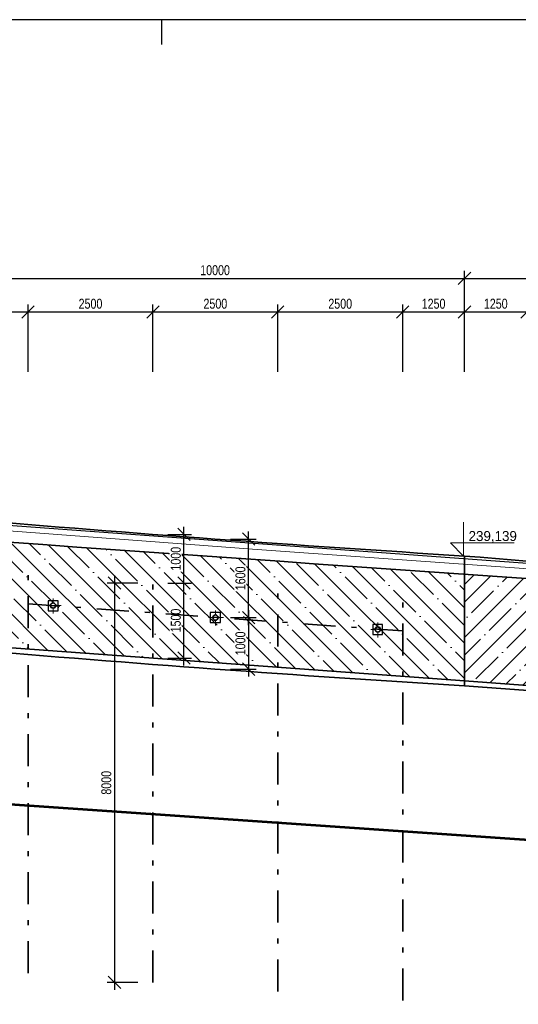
# Model space of a CAD drawing. Header units: metres. Extents: x -912764 to -454925, y -2226138 to -1112338.
# Tile 427 of 457: x -455096 to -455086, y -1112465 to -1112445. Entities that reach past the tile are written whole.
import ezdxf

# ---------------------------------------------------------------- set-up
doc = ezdxf.new("R2010")
doc.units = ezdxf.units.M
doc.linetypes.add('DGN Style 4', pattern=[1.282747, 0.641373, -0.320687, 0, -0.320687])
doc.layers.add('PDF4_OZ', color=140, linetype='Continuous', true_color=0x00bfff)
doc.layers.add('PDF4_Text', color=7, linetype='Continuous')
doc.styles.add('Style-cs_Standard', font='cs_Standard.shx', dxfattribs={"width": 0.8})
doc.styles.add('Style-cs_Working', font='cs_Working.shx')
doc.dimstyles.new('AR_KÓTY', dxfattribs={"dimtxt": 2, "dimasz": 2.5, "dimexe": 1.5, "dimexo": 3, "dimgap": 0.63, "dimtad": 1, "dimdec": 0, "dimlfac": 1000, "dimrnd": 10, "dimtxsty": 'Style-cs_Standard', "dimblk": 'OBLIQUE', "dimcen": 1, "dimdle": 1.5, "dimclrd": 256, "dimclre": 256, "dimclrt": 7, "dimaunit": 2, "dimadec": 0, "dimazin": 0, "dimtfac": 1, "dimtdec": 0, "dimtix": 1, "dimtmove": 1, "dimatfit": 3, "dimfxl": 6, "dimtfill": 1, "dimarcsym": 0})

# ---------------------------------------------------------------- blocks, each defined once
blk = doc.blocks.new('_Oblique')
at = {"color": 0, "linetype": 'ByBlock', "lineweight": -2}
blk.add_line((-0.5, -0.5), (0.5, 0.5), dxfattribs=at)
blk = doc.blocks.new('*D503')
at = {"layer": 'Defpoints', "color": 0, "linetype": 'Continuous', "transparency": 16777216}
for p in [(-455093.28, -1112456.308), (-455092.659, -1112456.308), (-455093.28, -1112457.811)]:
    blk.add_point(p, dxfattribs=at)
at = {"layer": 'PDF4_OZ', "linetype": 'Continuous', "transparency": 16777216}
for p, q in [((-455092.98, -1112456.308), (-455092.509, -1112456.308)), ((-455092.659, -1112457.961), (-455092.659, -1112456.158)), ((-455092.98, -1112457.811), (-455092.509, -1112457.811))]:
    blk.add_line(p, q, dxfattribs=at)
at = {"layer": 'PDF4_OZ', "linetype": 'Continuous', "transparency": 16777216, "xscale": 0.25, "yscale": 0.25, "zscale": 0.25}
for p, rotation in [((-455092.659, -1112456.308), 90), ((-455092.659, -1112457.811), 270)]:
    blk.add_blockref('_Oblique', p, dxfattribs=dict(at, rotation=rotation))
at = {"layer": 'PDF4_OZ', "color": 7, "linetype": 'Continuous', "lineweight": 20, "transparency": 16777216, "insert": (-455092.822, -1112457.059), "char_height": 0.2, "attachment_point": 5, "rotation": 90, "style": 'Style-cs_Standard', "bg_fill": 3, "box_fill_scale": 1.1, "bg_fill_color": 256, "bg_fill_true_color": 13158600, "bg_fill_transparency": 0}
blk.add_mtext('1500', dxfattribs=at)
blk = doc.blocks.new('*D504')
at = {"layer": 'Defpoints', "color": 0, "linetype": 'Continuous', "transparency": 16777216}
for p in [(-455093.28, -1112455.333), (-455092.659, -1112455.333), (-455093.28, -1112456.308)]:
    blk.add_point(p, dxfattribs=at)
at = {"layer": 'PDF4_OZ', "linetype": 'Continuous', "transparency": 16777216}
for p, q in [((-455092.98, -1112455.333), (-455092.509, -1112455.333)), ((-455092.659, -1112456.458), (-455092.659, -1112455.183)), ((-455092.98, -1112456.308), (-455092.509, -1112456.308))]:
    blk.add_line(p, q, dxfattribs=at)
at = {"layer": 'PDF4_OZ', "linetype": 'Continuous', "transparency": 16777216, "xscale": 0.25, "yscale": 0.25, "zscale": 0.25}
for p, rotation in [((-455092.659, -1112455.333), 90), ((-455092.659, -1112456.308), 270)]:
    blk.add_blockref('_Oblique', p, dxfattribs=dict(at, rotation=rotation))
at = {"layer": 'PDF4_OZ', "color": 7, "linetype": 'Continuous', "lineweight": 20, "transparency": 16777216, "insert": (-455092.822, -1112455.82), "char_height": 0.2, "attachment_point": 5, "rotation": 90, "style": 'Style-cs_Standard', "bg_fill": 3, "box_fill_scale": 1.1, "bg_fill_color": 256, "bg_fill_true_color": 13158600, "bg_fill_transparency": 0}
blk.add_mtext('1000', dxfattribs=at)
blk = doc.blocks.new('*D505')
at = {"layer": 'Defpoints', "color": 0, "linetype": 'Continuous', "transparency": 16777216}
for p in [(-455093.28, -1112456.308), (-455094.05, -1112464.309), (-455093.28, -1112464.309)]:
    blk.add_point(p, dxfattribs=at)
at = {"layer": 'PDF4_OZ', "linetype": 'Continuous', "transparency": 16777216}
for p, q in [((-455093.58, -1112456.308), (-455094.2, -1112456.308)), ((-455094.05, -1112456.158), (-455094.05, -1112464.459)), ((-455093.58, -1112464.309), (-455094.2, -1112464.309))]:
    blk.add_line(p, q, dxfattribs=at)
at = {"layer": 'PDF4_OZ', "linetype": 'Continuous', "transparency": 16777216, "xscale": 0.25, "yscale": 0.25, "zscale": 0.25}
for p, rotation in [((-455094.05, -1112456.308), 90), ((-455094.05, -1112464.309), 270)]:
    blk.add_blockref('_Oblique', p, dxfattribs=dict(at, rotation=rotation))
at = {"layer": 'PDF4_OZ', "color": 7, "linetype": 'Continuous', "lineweight": 20, "transparency": 16777216, "insert": (-455094.213, -1112460.309), "char_height": 0.2, "attachment_point": 5, "rotation": 90, "style": 'Style-cs_Standard', "bg_fill": 3, "box_fill_scale": 1.1, "bg_fill_color": 256, "bg_fill_true_color": 13158600, "bg_fill_transparency": 0}
blk.add_mtext('8000', dxfattribs=at)
blk = doc.blocks.new('*D506')
at = {"layer": 'Defpoints', "color": 0, "linetype": 'Continuous', "transparency": 16777216}
for p in [(-455092.029, -1112457), (-455092.029, -1112458.032), (-455091.365, -1112458.032)]:
    blk.add_point(p, dxfattribs=at)
at = {"layer": 'PDF4_OZ', "linetype": 'Continuous', "transparency": 16777216}
for p, q in [((-455091.365, -1112456.85), (-455091.365, -1112458.182)), ((-455091.729, -1112457), (-455091.215, -1112457)), ((-455091.729, -1112458.032), (-455091.215, -1112458.032))]:
    blk.add_line(p, q, dxfattribs=at)
at = {"layer": 'PDF4_OZ', "linetype": 'Continuous', "transparency": 16777216, "xscale": 0.25, "yscale": 0.25, "zscale": 0.25}
for p, rotation in [((-455091.365, -1112457), 90), ((-455091.365, -1112458.032), 270)]:
    blk.add_blockref('_Oblique', p, dxfattribs=dict(at, rotation=rotation))
at = {"layer": 'PDF4_OZ', "color": 7, "linetype": 'Continuous', "lineweight": 20, "transparency": 16777216, "insert": (-455091.528, -1112457.516), "char_height": 0.2, "attachment_point": 5, "rotation": 90, "style": 'Style-cs_Standard', "bg_fill": 3, "box_fill_scale": 1.1, "bg_fill_color": 256, "bg_fill_true_color": 13158600, "bg_fill_transparency": 0}
blk.add_mtext('1000', dxfattribs=at)
blk = doc.blocks.new('*D531')
at = {"layer": 'Defpoints', "color": 0, "linetype": 'Continuous', "transparency": 16777216}
for p in [(-455092.029, -1112455.426), (-455091.365, -1112455.426), (-455092.029, -1112457)]:
    blk.add_point(p, dxfattribs=at)
at = {"layer": 'PDF4_OZ', "linetype": 'Continuous', "transparency": 16777216}
for p, q in [((-455091.365, -1112457.15), (-455091.365, -1112455.276)), ((-455091.729, -1112455.426), (-455091.215, -1112455.426)), ((-455091.729, -1112457), (-455091.215, -1112457))]:
    blk.add_line(p, q, dxfattribs=at)
at = {"layer": 'PDF4_OZ', "linetype": 'Continuous', "transparency": 16777216, "xscale": 0.25, "yscale": 0.25, "zscale": 0.25}
for p, rotation in [((-455091.365, -1112455.426), 90), ((-455091.365, -1112457), 270)]:
    blk.add_blockref('_Oblique', p, dxfattribs=dict(at, rotation=rotation))
at = {"layer": 'PDF4_OZ', "color": 7, "linetype": 'Continuous', "lineweight": 20, "transparency": 16777216, "insert": (-455091.528, -1112456.213), "char_height": 0.2, "attachment_point": 5, "rotation": 90, "style": 'Style-cs_Standard', "bg_fill": 3, "box_fill_scale": 1.1, "bg_fill_color": 256, "bg_fill_true_color": 13158600, "bg_fill_transparency": 0}
blk.add_mtext('1600', dxfattribs=at)
blk = doc.blocks.new('*D518')
at = {"layer": 'Defpoints', "color": 0, "linetype": 'Continuous', "transparency": 16777216}
for p in [(-455095.782, -1112450.876), (-455097.031, -1112455.944), (-455095.782, -1112456.126)]:
    blk.add_point(p, dxfattribs=at)
at = {"layer": 'PDF4_OZ', "linetype": 'Continuous', "transparency": 16777216}
for p, q in [((-455097.031, -1112452.076), (-455097.031, -1112450.726)), ((-455095.782, -1112452.076), (-455095.782, -1112450.726)), ((-455097.181, -1112450.876), (-455095.632, -1112450.876))]:
    blk.add_line(p, q, dxfattribs=at)
at = {"layer": 'PDF4_OZ', "linetype": 'Continuous', "transparency": 16777216, "xscale": 0.25, "yscale": 0.25, "zscale": 0.25, "rotation": 180}
blk.add_blockref('_Oblique', (-455097.031, -1112450.876), dxfattribs=at)
at = {"layer": 'PDF4_OZ', "linetype": 'Continuous', "transparency": 16777216, "xscale": 0.25, "yscale": 0.25, "zscale": 0.25}
blk.add_blockref('_Oblique', (-455095.782, -1112450.876), dxfattribs=at)
at = {"layer": 'PDF4_OZ', "color": 7, "linetype": 'Continuous', "lineweight": 20, "transparency": 16777216, "insert": (-455096.406, -1112450.713), "char_height": 0.2, "attachment_point": 5, "style": 'Style-cs_Standard', "bg_fill": 3, "box_fill_scale": 1.1, "bg_fill_color": 256, "bg_fill_true_color": 13158600, "bg_fill_transparency": 0}
blk.add_mtext('1250', dxfattribs=at)
blk = doc.blocks.new('*D519')
at = {"layer": 'Defpoints', "color": 0, "linetype": 'Continuous', "transparency": 16777216}
for p in [(-455093.28, -1112450.876), (-455095.782, -1112456.126), (-455093.28, -1112456.308)]:
    blk.add_point(p, dxfattribs=at)
at = {"layer": 'PDF4_OZ', "linetype": 'Continuous', "transparency": 16777216}
for p, q in [((-455095.782, -1112452.076), (-455095.782, -1112450.726)), ((-455093.28, -1112452.076), (-455093.28, -1112450.726)), ((-455095.932, -1112450.876), (-455093.13, -1112450.876))]:
    blk.add_line(p, q, dxfattribs=at)
at = {"layer": 'PDF4_OZ', "linetype": 'Continuous', "transparency": 16777216, "xscale": 0.25, "yscale": 0.25, "zscale": 0.25, "rotation": 180}
blk.add_blockref('_Oblique', (-455095.782, -1112450.876), dxfattribs=at)
at = {"layer": 'PDF4_OZ', "linetype": 'Continuous', "transparency": 16777216, "xscale": 0.25, "yscale": 0.25, "zscale": 0.25}
blk.add_blockref('_Oblique', (-455093.28, -1112450.876), dxfattribs=at)
at = {"layer": 'PDF4_OZ', "color": 7, "linetype": 'Continuous', "lineweight": 20, "transparency": 16777216, "insert": (-455094.531, -1112450.713), "char_height": 0.2, "attachment_point": 5, "style": 'Style-cs_Standard', "bg_fill": 3, "box_fill_scale": 1.1, "bg_fill_color": 256, "bg_fill_true_color": 13158600, "bg_fill_transparency": 0}
blk.add_mtext('2500', dxfattribs=at)
blk = doc.blocks.new('*D520')
at = {"layer": 'Defpoints', "color": 0, "linetype": 'Continuous', "transparency": 16777216}
for p in [(-455090.782, -1112450.876), (-455093.28, -1112456.308), (-455090.782, -1112456.49)]:
    blk.add_point(p, dxfattribs=at)
at = {"layer": 'PDF4_OZ', "linetype": 'Continuous', "transparency": 16777216}
for p, q in [((-455093.28, -1112452.076), (-455093.28, -1112450.726)), ((-455090.782, -1112452.076), (-455090.782, -1112450.726)), ((-455093.43, -1112450.876), (-455090.632, -1112450.876))]:
    blk.add_line(p, q, dxfattribs=at)
at = {"layer": 'PDF4_OZ', "linetype": 'Continuous', "transparency": 16777216, "xscale": 0.25, "yscale": 0.25, "zscale": 0.25, "rotation": 180}
blk.add_blockref('_Oblique', (-455093.28, -1112450.876), dxfattribs=at)
at = {"layer": 'PDF4_OZ', "linetype": 'Continuous', "transparency": 16777216, "xscale": 0.25, "yscale": 0.25, "zscale": 0.25}
blk.add_blockref('_Oblique', (-455090.782, -1112450.876), dxfattribs=at)
at = {"layer": 'PDF4_OZ', "color": 7, "linetype": 'Continuous', "lineweight": 20, "transparency": 16777216, "insert": (-455092.031, -1112450.713), "char_height": 0.2, "attachment_point": 5, "style": 'Style-cs_Standard', "bg_fill": 3, "box_fill_scale": 1.1, "bg_fill_color": 256, "bg_fill_true_color": 13158600, "bg_fill_transparency": 0}
blk.add_mtext('2500', dxfattribs=at)
blk = doc.blocks.new('*D521')
at = {"layer": 'Defpoints', "color": 0, "linetype": 'Continuous', "transparency": 16777216}
for p in [(-455088.28, -1112450.876), (-455090.782, -1112456.49), (-455088.28, -1112456.676)]:
    blk.add_point(p, dxfattribs=at)
at = {"layer": 'PDF4_OZ', "linetype": 'Continuous', "transparency": 16777216}
for p, q in [((-455090.782, -1112452.076), (-455090.782, -1112450.726)), ((-455088.28, -1112452.076), (-455088.28, -1112450.726)), ((-455090.932, -1112450.876), (-455088.13, -1112450.876))]:
    blk.add_line(p, q, dxfattribs=at)
at = {"layer": 'PDF4_OZ', "linetype": 'Continuous', "transparency": 16777216, "xscale": 0.25, "yscale": 0.25, "zscale": 0.25, "rotation": 180}
blk.add_blockref('_Oblique', (-455090.782, -1112450.876), dxfattribs=at)
at = {"layer": 'PDF4_OZ', "linetype": 'Continuous', "transparency": 16777216, "xscale": 0.25, "yscale": 0.25, "zscale": 0.25}
blk.add_blockref('_Oblique', (-455088.28, -1112450.876), dxfattribs=at)
at = {"layer": 'PDF4_OZ', "color": 7, "linetype": 'Continuous', "lineweight": 20, "transparency": 16777216, "insert": (-455089.531, -1112450.713), "char_height": 0.2, "attachment_point": 5, "style": 'Style-cs_Standard', "bg_fill": 3, "box_fill_scale": 1.1, "bg_fill_color": 256, "bg_fill_true_color": 13158600, "bg_fill_transparency": 0}
blk.add_mtext('2500', dxfattribs=at)
blk = doc.blocks.new('*D522')
at = {"layer": 'Defpoints', "color": 0, "linetype": 'Continuous', "transparency": 16777216}
for p in [(-455087.044, -1112450.876), (-455088.28, -1112456.676), (-455087.044, -1112456.676)]:
    blk.add_point(p, dxfattribs=at)
at = {"layer": 'PDF4_OZ', "linetype": 'Continuous', "transparency": 16777216}
for p, q in [((-455088.28, -1112452.076), (-455088.28, -1112450.726)), ((-455087.044, -1112452.076), (-455087.044, -1112450.726)), ((-455088.43, -1112450.876), (-455086.894, -1112450.876))]:
    blk.add_line(p, q, dxfattribs=at)
at = {"layer": 'PDF4_OZ', "linetype": 'Continuous', "transparency": 16777216, "xscale": 0.25, "yscale": 0.25, "zscale": 0.25, "rotation": 180}
blk.add_blockref('_Oblique', (-455088.28, -1112450.876), dxfattribs=at)
at = {"layer": 'PDF4_OZ', "linetype": 'Continuous', "transparency": 16777216, "xscale": 0.25, "yscale": 0.25, "zscale": 0.25}
blk.add_blockref('_Oblique', (-455087.044, -1112450.876), dxfattribs=at)
at = {"layer": 'PDF4_OZ', "color": 7, "linetype": 'Continuous', "lineweight": 20, "transparency": 16777216, "insert": (-455087.662, -1112450.713), "char_height": 0.2, "attachment_point": 5, "style": 'Style-cs_Standard', "bg_fill": 3, "box_fill_scale": 1.1, "bg_fill_color": 256, "bg_fill_true_color": 13158600, "bg_fill_transparency": 0}
blk.add_mtext('1250', dxfattribs=at)
blk = doc.blocks.new('*D523')
at = {"layer": 'Defpoints', "color": 0, "linetype": 'Continuous', "transparency": 16777216}
for p in [(-455085.791, -1112450.876), (-455087.044, -1112456.676), (-455085.791, -1112456.841)]:
    blk.add_point(p, dxfattribs=at)
at = {"layer": 'PDF4_OZ', "linetype": 'Continuous', "transparency": 16777216}
for p, q in [((-455087.044, -1112452.076), (-455087.044, -1112450.726)), ((-455085.791, -1112452.076), (-455085.791, -1112450.726)), ((-455087.194, -1112450.876), (-455085.641, -1112450.876))]:
    blk.add_line(p, q, dxfattribs=at)
at = {"layer": 'PDF4_OZ', "linetype": 'Continuous', "transparency": 16777216, "xscale": 0.25, "yscale": 0.25, "zscale": 0.25, "rotation": 180}
blk.add_blockref('_Oblique', (-455087.044, -1112450.876), dxfattribs=at)
at = {"layer": 'PDF4_OZ', "linetype": 'Continuous', "transparency": 16777216, "xscale": 0.25, "yscale": 0.25, "zscale": 0.25}
blk.add_blockref('_Oblique', (-455085.791, -1112450.876), dxfattribs=at)
at = {"layer": 'PDF4_OZ', "color": 7, "linetype": 'Continuous', "lineweight": 20, "transparency": 16777216, "insert": (-455086.417, -1112450.713), "char_height": 0.2, "attachment_point": 5, "style": 'Style-cs_Standard', "bg_fill": 3, "box_fill_scale": 1.1, "bg_fill_color": 256, "bg_fill_true_color": 13158600, "bg_fill_transparency": 0}
blk.add_mtext('1250', dxfattribs=at)
blk = doc.blocks.new('*D591')
at = {"layer": 'Defpoints', "color": 0, "linetype": 'Continuous', "transparency": 16777216}
for p in [(-455087.044, -1112450.204), (-455097.031, -1112455.034), (-455087.044, -1112455.766)]:
    blk.add_point(p, dxfattribs=at)
at = {"layer": 'PDF4_OZ', "linetype": 'Continuous', "transparency": 16777216}
for p, q in [((-455097.181, -1112450.204), (-455086.894, -1112450.204)), ((-455097.031, -1112450.804), (-455097.031, -1112450.054)), ((-455087.044, -1112450.804), (-455087.044, -1112450.054))]:
    blk.add_line(p, q, dxfattribs=at)
at = {"layer": 'PDF4_OZ', "linetype": 'Continuous', "transparency": 16777216, "xscale": 0.25, "yscale": 0.25, "zscale": 0.25, "rotation": 180}
blk.add_blockref('_Oblique', (-455097.031, -1112450.204), dxfattribs=at)
at = {"layer": 'PDF4_OZ', "linetype": 'Continuous', "transparency": 16777216, "xscale": 0.25, "yscale": 0.25, "zscale": 0.25}
blk.add_blockref('_Oblique', (-455087.044, -1112450.204), dxfattribs=at)
at = {"layer": 'PDF4_OZ', "color": 7, "linetype": 'Continuous', "lineweight": 20, "transparency": 16777216, "insert": (-455092.037, -1112450.041), "char_height": 0.2, "attachment_point": 5, "style": 'Style-cs_Standard', "bg_fill": 3, "box_fill_scale": 1.1, "bg_fill_color": 256, "bg_fill_true_color": 13158600, "bg_fill_transparency": 0}
blk.add_mtext('10000', dxfattribs=at)
blk = doc.blocks.new('*D592')
at = {"layer": 'Defpoints', "color": 0, "linetype": 'Continuous', "transparency": 16777216}
for p in [(-455077.048, -1112450.204), (-455087.044, -1112455.766), (-455077.048, -1112456.503)]:
    blk.add_point(p, dxfattribs=at)
at = {"layer": 'PDF4_OZ', "linetype": 'Continuous', "transparency": 16777216}
for p, q in [((-455087.194, -1112450.204), (-455076.898, -1112450.204)), ((-455087.044, -1112450.804), (-455087.044, -1112450.054)), ((-455077.048, -1112450.804), (-455077.048, -1112450.054))]:
    blk.add_line(p, q, dxfattribs=at)
at = {"layer": 'PDF4_OZ', "linetype": 'Continuous', "transparency": 16777216, "xscale": 0.25, "yscale": 0.25, "zscale": 0.25, "rotation": 180}
blk.add_blockref('_Oblique', (-455087.044, -1112450.204), dxfattribs=at)
at = {"layer": 'PDF4_OZ', "linetype": 'Continuous', "transparency": 16777216, "xscale": 0.25, "yscale": 0.25, "zscale": 0.25}
blk.add_blockref('_Oblique', (-455077.048, -1112450.204), dxfattribs=at)
at = {"layer": 'PDF4_OZ', "color": 7, "linetype": 'Continuous', "lineweight": 20, "transparency": 16777216, "insert": (-455082.046, -1112450.041), "char_height": 0.2, "attachment_point": 5, "style": 'Style-cs_Standard', "bg_fill": 3, "box_fill_scale": 1.1, "bg_fill_color": 256, "bg_fill_true_color": 13158600, "bg_fill_transparency": 0}
blk.add_mtext('10000', dxfattribs=at)
blk = doc.blocks.new('*D663')
at = {"layer": 'Defpoints', "color": 0, "linetype": 'Continuous', "transparency": 16777216}
for p in [(-455095.28, -1112456.759), (-455092.029, -1112457), (-455092.029, -1112467.802)]:
    blk.add_point(p, dxfattribs=at)
at = {"layer": 'PDF4_OZ', "linetype": 'Continuous', "transparency": 16777216}
for p, q in [((-455095.28, -1112467.202), (-455095.28, -1112467.952)), ((-455092.029, -1112467.202), (-455092.029, -1112467.952)), ((-455095.43, -1112467.802), (-455091.879, -1112467.802))]:
    blk.add_line(p, q, dxfattribs=at)
at = {"layer": 'PDF4_OZ', "linetype": 'Continuous', "transparency": 16777216, "xscale": 0.25, "yscale": 0.25, "zscale": 0.25, "rotation": 180}
blk.add_blockref('_Oblique', (-455095.28, -1112467.802), dxfattribs=at)
at = {"layer": 'PDF4_OZ', "linetype": 'Continuous', "transparency": 16777216, "xscale": 0.25, "yscale": 0.25, "zscale": 0.25}
blk.add_blockref('_Oblique', (-455092.029, -1112467.802), dxfattribs=at)
at = {"layer": 'PDF4_OZ', "color": 7, "linetype": 'Continuous', "lineweight": 20, "transparency": 16777216, "insert": (-455093.655, -1112467.639), "char_height": 0.2, "attachment_point": 5, "style": 'Style-cs_Standard', "bg_fill": 3, "box_fill_scale": 1.1, "bg_fill_color": 256, "bg_fill_true_color": 13158600, "bg_fill_transparency": 0}
blk.add_mtext('3250', dxfattribs=at)
blk = doc.blocks.new('*D664')
at = {"layer": 'Defpoints', "color": 0, "linetype": 'Continuous', "transparency": 16777216}
for p in [(-455092.029, -1112457), (-455088.777, -1112457.237), (-455088.777, -1112467.802)]:
    blk.add_point(p, dxfattribs=at)
at = {"layer": 'PDF4_OZ', "linetype": 'Continuous', "transparency": 16777216}
for p, q in [((-455092.029, -1112467.202), (-455092.029, -1112467.952)), ((-455088.777, -1112467.202), (-455088.777, -1112467.952)), ((-455092.179, -1112467.802), (-455088.627, -1112467.802))]:
    blk.add_line(p, q, dxfattribs=at)
at = {"layer": 'PDF4_OZ', "linetype": 'Continuous', "transparency": 16777216, "xscale": 0.25, "yscale": 0.25, "zscale": 0.25, "rotation": 180}
blk.add_blockref('_Oblique', (-455092.029, -1112467.802), dxfattribs=at)
at = {"layer": 'PDF4_OZ', "linetype": 'Continuous', "transparency": 16777216, "xscale": 0.25, "yscale": 0.25, "zscale": 0.25}
blk.add_blockref('_Oblique', (-455088.777, -1112467.802), dxfattribs=at)
at = {"layer": 'PDF4_OZ', "color": 7, "linetype": 'Continuous', "lineweight": 20, "transparency": 16777216, "insert": (-455090.403, -1112467.639), "char_height": 0.2, "attachment_point": 5, "style": 'Style-cs_Standard', "bg_fill": 3, "box_fill_scale": 1.1, "bg_fill_color": 256, "bg_fill_true_color": 13158600, "bg_fill_transparency": 0}
blk.add_mtext('3250', dxfattribs=at)
blk = doc.blocks.new('*D665')
at = {"layer": 'Defpoints', "color": 0, "linetype": 'Continuous', "transparency": 16777216}
for p in [(-455088.777, -1112457.237), (-455087.044, -1112458.365), (-455087.044, -1112467.802)]:
    blk.add_point(p, dxfattribs=at)
at = {"layer": 'PDF4_OZ', "linetype": 'Continuous', "transparency": 16777216}
for p, q in [((-455088.777, -1112467.202), (-455088.777, -1112467.952)), ((-455087.044, -1112467.202), (-455087.044, -1112467.952)), ((-455088.927, -1112467.802), (-455086.894, -1112467.802))]:
    blk.add_line(p, q, dxfattribs=at)
at = {"layer": 'PDF4_OZ', "linetype": 'Continuous', "transparency": 16777216, "xscale": 0.25, "yscale": 0.25, "zscale": 0.25, "rotation": 180}
blk.add_blockref('_Oblique', (-455088.777, -1112467.802), dxfattribs=at)
at = {"layer": 'PDF4_OZ', "linetype": 'Continuous', "transparency": 16777216, "xscale": 0.25, "yscale": 0.25, "zscale": 0.25}
blk.add_blockref('_Oblique', (-455087.044, -1112467.802), dxfattribs=at)
at = {"layer": 'PDF4_OZ', "color": 7, "linetype": 'Continuous', "lineweight": 20, "transparency": 16777216, "insert": (-455087.911, -1112467.639), "char_height": 0.2, "attachment_point": 5, "style": 'Style-cs_Standard', "bg_fill": 3, "box_fill_scale": 1.1, "bg_fill_color": 256, "bg_fill_true_color": 13158600, "bg_fill_transparency": 0}
blk.add_mtext('1750', dxfattribs=at)
blk = doc.blocks.new('*D693')
at = {"layer": 'Defpoints', "color": 0, "linetype": 'Continuous', "transparency": 16777216}
for p in [(-455085.28, -1112457.491), (-455087.044, -1112458.365), (-455085.28, -1112467.802)]:
    blk.add_point(p, dxfattribs=at)
at = {"layer": 'PDF4_OZ', "linetype": 'Continuous', "transparency": 16777216}
for p, q in [((-455087.044, -1112467.202), (-455087.044, -1112467.952)), ((-455085.28, -1112467.202), (-455085.28, -1112467.952)), ((-455087.194, -1112467.802), (-455085.13, -1112467.802))]:
    blk.add_line(p, q, dxfattribs=at)
at = {"layer": 'PDF4_OZ', "linetype": 'Continuous', "transparency": 16777216, "xscale": 0.25, "yscale": 0.25, "zscale": 0.25, "rotation": 180}
blk.add_blockref('_Oblique', (-455087.044, -1112467.802), dxfattribs=at)
at = {"layer": 'PDF4_OZ', "linetype": 'Continuous', "transparency": 16777216, "xscale": 0.25, "yscale": 0.25, "zscale": 0.25}
blk.add_blockref('_Oblique', (-455085.28, -1112467.802), dxfattribs=at)
at = {"layer": 'PDF4_OZ', "color": 7, "linetype": 'Continuous', "lineweight": 20, "transparency": 16777216, "insert": (-455086.162, -1112467.639), "char_height": 0.2, "attachment_point": 5, "style": 'Style-cs_Standard', "bg_fill": 3, "box_fill_scale": 1.1, "bg_fill_color": 256, "bg_fill_true_color": 13158600, "bg_fill_transparency": 0}
blk.add_mtext('1750', dxfattribs=at)
blk = doc.blocks.new('*D694')
at = {"layer": 'Defpoints', "color": 0, "linetype": 'Continuous', "transparency": 16777216}
for p in [(-455095.28, -1112456.759), (-455097.031, -1112457.633), (-455095.28, -1112467.802)]:
    blk.add_point(p, dxfattribs=at)
at = {"layer": 'PDF4_OZ', "linetype": 'Continuous', "transparency": 16777216}
for p, q in [((-455097.031, -1112467.202), (-455097.031, -1112467.952)), ((-455095.28, -1112467.202), (-455095.28, -1112467.952)), ((-455097.181, -1112467.802), (-455095.13, -1112467.802))]:
    blk.add_line(p, q, dxfattribs=at)
at = {"layer": 'PDF4_OZ', "linetype": 'Continuous', "transparency": 16777216, "xscale": 0.25, "yscale": 0.25, "zscale": 0.25, "rotation": 180}
blk.add_blockref('_Oblique', (-455097.031, -1112467.802), dxfattribs=at)
at = {"layer": 'PDF4_OZ', "linetype": 'Continuous', "transparency": 16777216, "xscale": 0.25, "yscale": 0.25, "zscale": 0.25}
blk.add_blockref('_Oblique', (-455095.28, -1112467.802), dxfattribs=at)
at = {"layer": 'PDF4_OZ', "color": 7, "linetype": 'Continuous', "lineweight": 20, "transparency": 16777216, "insert": (-455096.156, -1112467.639), "char_height": 0.2, "attachment_point": 5, "style": 'Style-cs_Standard', "bg_fill": 3, "box_fill_scale": 1.1, "bg_fill_color": 256, "bg_fill_true_color": 13158600, "bg_fill_transparency": 0}
blk.add_mtext('1750', dxfattribs=at)
blk = doc.blocks.new('*D696')
at = {"layer": 'Defpoints', "color": 0, "linetype": 'Continuous', "transparency": 16777216}
for p in [(-455126.92, -1112455.69), (-454954.549, -1112465.893), (-454954.549, -1112468.543)]:
    blk.add_point(p, dxfattribs=at)
at = {"layer": 'PDF4_OZ', "linetype": 'Continuous', "transparency": 16777216}
for p, q in [((-455126.92, -1112463.543), (-455126.92, -1112468.693)), ((-454954.549, -1112466.193), (-454954.549, -1112468.693)), ((-455127.07, -1112468.543), (-454954.399, -1112468.543))]:
    blk.add_line(p, q, dxfattribs=at)
at = {"layer": 'PDF4_OZ', "linetype": 'Continuous', "transparency": 16777216, "xscale": 0.25, "yscale": 0.25, "zscale": 0.25, "rotation": 180}
blk.add_blockref('_Oblique', (-455126.92, -1112468.543), dxfattribs=at)
at = {"layer": 'PDF4_OZ', "linetype": 'Continuous', "transparency": 16777216, "xscale": 0.25, "yscale": 0.25, "zscale": 0.25}
blk.add_blockref('_Oblique', (-454954.549, -1112468.543), dxfattribs=at)
at = {"layer": 'PDF4_OZ', "color": 7, "linetype": 'Continuous', "lineweight": 20, "transparency": 16777216, "insert": (-455040.735, -1112468.38), "char_height": 0.2, "attachment_point": 5, "style": 'Style-cs_Standard', "bg_fill": 3, "box_fill_scale": 1.1, "bg_fill_color": 256, "bg_fill_true_color": 13158600, "bg_fill_transparency": 0}
blk.add_mtext('172500', dxfattribs=at)
blk = doc.blocks.new('*U493')
blk.add_line((420, 297), (420, 292))
blk.add_lwpolyline([(0, 0), (2100, 0), (2100, 297), (0, 297)], close=True)

msp = doc.modelspace()

# ---------------------------------------------------------------- hatches: boundary and pattern name
at = {"layer": 'PDF4_OZ', "linetype": 'Continuous', "lineweight": 18}
h = msp.add_hatch(dxfattribs=at)
h.set_pattern_fill('ANSI35', color=256, scale=2, angle=90)
h.set_pattern_definition([(135, (10386.4972, -10604.83087), (-0.3535533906, -0.3535533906), []), (135, (10386.4972, -10604.4773), (-0.3535533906, -0.3535533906), [0.625, -0.125, 0, -0.125])])
h.paths.add_polyline_path([(-455097.0308, -1112455.4263), (-455087.0438, -1112456.1293), (-455087.0438, -1112458.2681), (-455097.0308, -1112457.5357)])
h = msp.add_hatch(dxfattribs=at)
h.set_pattern_fill('ANSI35', color=256, scale=2)
h.set_pattern_definition([(45, (10389.7359, -10605.02223), (-0.3535533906, 0.3535533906), []), (45, (10390.08944, -10605.02223), (-0.3535533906, 0.3535533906), [0.625, -0.125, 0, -0.125])])
h.paths.add_polyline_path([(-455087.0438, -1112456.1293), (-455077.0483, -1112456.8033), (-455077.0483, -1112459.0048), (-455087.0438, -1112458.2681)])

# ---------------------------------------------------------------- linework, layer by layer
at = {"layer": 'PDF4_OZ', "color": 6, "linetype": 'Continuous', "lineweight": 0}
msp.add_lwpolyline([(-455131.2426, -1112452.9169), (-455122.3393, -1112453.4969), (-455113.6435, -1112454.0345), (-455104.6894, -1112454.623), (-455091.2859, -1112455.6264), (-455077.2345, -1112456.634), (-455064.5845, -1112457.4468), (-455045.546, -1112458.4967), (-455030.9994, -1112459.3646), (-455013.6924, -1112460.495), (-455002.8544, -1112461.0962), (-454982.9057, -1112462.1038), (-454962.0679, -1112463.1156), (-454950.9208, -1112463.594)], dxfattribs=at)
at = {"layer": 'PDF4_OZ', "color": 7, "linetype": 'Continuous', "lineweight": 25}
msp.add_lwpolyline([(-455131.1494, -1112452.883), (-455122.7881, -1112453.3868), (-455114.0753, -1112453.8948), (-455104.8334, -1112454.5129), (-455091.8066, -1112455.4655), (-455077.0229, -1112456.5535), (-455045.8551, -1112458.3443), (-455030.7073, -1112459.2546), (-455014.1539, -1112460.296), (-455003.1719, -1112460.9861), (-454982.7999, -1112461.9852), (-454961.9324, -1112463.0563), (-454950.4509, -1112463.5051)], dxfattribs=at)
at = {"layer": 'PDF4_OZ', "color": 1, "linetype": 'Continuous', "lineweight": 35}
for points in [[(-455017.0454, -1112460.0632, -0.0050891), (-455027.0452, -1112459.4366, -0.0048032), (-455037.0492, -1112458.8256, -0.0048028), (-455047.049, -1112458.2258, -0.0050891), (-455057.0487, -1112457.65, -0.0050891), (-455067.0485, -1112457.0785, -0.0050891), (-455077.0483, -1112456.5027, -0.0050891), (-455087.0438, -1112455.7661, -0.0050891), (-455097.0308, -1112455.0337, -0.0050891), (-455107.0137, -1112454.3182, -0.0050891), (-455113.762, -1112453.8821), (-455113.762, -1112456.4815), (-455107.0137, -1112456.9176), (-455097.0333, -1112457.6331, 0.0063258), (-455087.0438, -1112458.3655), (-455077.0483, -1112459.1021), (-455067.0485, -1112459.6779), (-455057.0487, -1112460.2537), (-455047.049, -1112460.8252), (-455037.0492, -1112461.425), (-455027.0452, -1112462.036)], [(-455113.762, -1112454.1827, 0.006368), (-455027.0452, -1112459.733), (-455017.0454, -1112460.3638), (-455007.0457, -1112460.9903), (-454997.0459, -1112461.5365), (-454987.0462, -1112462.0276), (-454977.0464, -1112462.5314), (-454967.0763, -1112463.0394), (-454954.549, -1112463.594)], [(-455113.762, -1112456.3842), (-455107.0137, -1112456.8202), (-455097.0308, -1112457.5357), (-455087.0438, -1112458.2681), (-455077.0483, -1112459.0048), (-455067.0485, -1112459.5805, -0.0008397), (-455047.049, -1112460.7278, -0.0008397), (-455037.0492, -1112461.3277, -0.0008397), (-455027.0452, -1112461.9344), (-455017.0454, -1112462.561), (-455007.0457, -1112463.1918), (-454997.0459, -1112463.7337), (-454987.0462, -1112464.2248), (-454977.0464, -1112464.7286), (-454967.0763, -1112465.2409), (-454954.549, -1112465.7955)]]:
    msp.add_lwpolyline(points, format="xyb", dxfattribs=at)
at = {"layer": 'PDF4_OZ', "linetype": 'Continuous', "lineweight": 18}
msp.add_lwpolyline([(-455086.0489, -1112455.4994), (-455087.3232, -1112455.4994), (-455087.0607, -1112455.7661), (-455087.0607, -1112455.0887)], dxfattribs=at)
at = {"layer": 'PDF4_OZ', "color": 1, "linetype": 'Continuous', "lineweight": 35}
msp.add_lwpolyline([(-455087.0438, -1112458.3655), (-455087.0438, -1112455.7661)], dxfattribs=at)
at = {"layer": 'PDF4_OZ', "color": 1, "linetype": 'DGN Style 4', "lineweight": 35}
for points in [[(-455095.7819, -1112464.1232), (-455095.7819, -1112456.1259)], [(-455093.2799, -1112464.3095), (-455093.2799, -1112456.308)], [(-455090.7821, -1112464.4915), (-455090.7821, -1112456.49)], [(-455088.28, -1112464.6736), (-455088.28, -1112456.6763)]]:
    msp.add_lwpolyline(points, dxfattribs=at)
at = {"layer": 'PDF4_OZ', "color": 5, "linetype": 'Continuous', "lineweight": 25}
for points in [[(-455095.3797, -1112456.6636), (-455095.3797, -1112456.8626), (-455095.1808, -1112456.8626), (-455095.1808, -1112456.6636)], [(-455092.1326, -1112456.9007), (-455092.1326, -1112457.0997), (-455091.9294, -1112457.0997), (-455091.9294, -1112456.9007)], [(-455088.8812, -1112457.1378), (-455088.8812, -1112457.3367), (-455088.6822, -1112457.3367), (-455088.6822, -1112457.1378)]]:
    msp.add_lwpolyline(points, close=True, dxfattribs=at)
at = {"layer": 'PDF4_OZ', "linetype": 'DGN Style 4', "lineweight": 18, "ltscale": 0.1}
for points in [[(-455095.2803, -1112456.9197), (-455095.2803, -1112456.6022)], [(-455095.1194, -1112456.7588), (-455095.4411, -1112456.7588)], [(-455092.0288, -1112457.161), (-455092.0288, -1112456.8435)], [(-455091.868, -1112457.0002), (-455092.1897, -1112457.0002)], [(-455088.7774, -1112457.3981), (-455088.7774, -1112457.0806)], [(-455088.6166, -1112457.2372), (-455088.9383, -1112457.2372)]]:
    msp.add_lwpolyline(points, dxfattribs=at)
at = {"layer": 'PDF4_OZ', "color": 4, "linetype": 'Continuous', "lineweight": 53}
msp.add_lwpolyline([(-455127.8261, -1112458.5602), (-455041.6342, -1112464.4831), (-454956.5558, -1112464.826), (-454950.8827, -1112464.4238)], dxfattribs=at)
at = {"layer": 'PDF4_OZ', "color": 1, "linetype": 'Continuous', "lineweight": 35}
for centre in [(-455095.2803, -1112456.7588), (-455092.0288, -1112457.0002), (-455088.7774, -1112457.2372)]:
    msp.add_circle(centre, 0.0529, dxfattribs=at)

# ---------------------------------------------------------------- texts
at = {"layer": 'PDF4_Text', "linetype": 'Continuous', "lineweight": 0, "insert": (-455086.9607, -1112455.5036), "char_height": 0.2, "attachment_point": 7, "rotation": 0.06016, "style": 'Style-cs_Working'}
msp.add_mtext('239,139', dxfattribs=at)

# ---------------------------------------------------------------- next in the draw order: dimensions: what is measured, and where the dimension line sits
at = {"layer": 'PDF4_OZ', "color": 32, "linetype": 'Continuous', "lineweight": 20}
dim = msp.add_linear_dim(base=(-455095.7819, -1112450.8763), p1=(-455097.0308, -1112455.9439), p2=(-455095.7819, -1112456.1259), dimstyle='AR_KÓTY', override={"dimscale": 0, "dimexo": 25, "dimtxsty": 'Style-cs_Standard', "dimtix": 1, "dimtofl": 1, "dimtmove": 1, "dimatfit": 3, "dimfxl": 12, "dimfxlon": 1, "dimlwd": 65535, "dimlwe": 65535}, dxfattribs=at)
dim.commit()
dim.dimension.update_dxf_attribs({"geometry": '*D518', "text_midpoint": (-455096.4064, -1112450.7133)})
dim = msp.add_linear_dim(base=(-455092.6591, -1112456.308), p1=(-455093.2799, -1112457.8108), p2=(-455093.2799, -1112456.308), angle=90, dimstyle='AR_KÓTY', override={"dimscale": 0, "dimtxsty": 'Style-cs_Standard', "dimtix": 1, "dimtofl": 1, "dimtmove": 1, "dimatfit": 3, "dimlwd": 65535, "dimlwe": 65535}, dxfattribs=at)
dim.commit()
dim.dimension.update_dxf_attribs({"geometry": '*D503', "text_midpoint": (-455092.8221, -1112457.0594)})
dim = msp.add_linear_dim(base=(-455091.3654, -1112458.0318), p1=(-455092.0288, -1112457.0002), p2=(-455092.0288, -1112458.0318), angle=90, text='1000', dimstyle='AR_KÓTY', override={"dimscale": 0, "dimtxsty": 'Style-cs_Standard', "dimtix": 1, "dimtofl": 1, "dimtmove": 1, "dimatfit": 3, "dimlwd": 65535, "dimlwe": 65535}, dxfattribs=at)
dim.commit()
dim.dimension.update_dxf_attribs({"geometry": '*D506', "text_midpoint": (-455091.5284, -1112457.516)})

# ---------------------------------------------------------------- next in the draw order: dimensions: what is measured, and where the dimension line sits
for base, p1, p2, text, picture, middle in [((-455092.6591, -1112455.3327), (-455093.2799, -1112456.308), (-455093.2799, -1112455.3327), '1000', '*D504', (-455092.8221, -1112455.8203)), ((-455091.3654, -1112455.426), (-455092.0288, -1112457.0002), (-455092.0288, -1112455.426), '1600', '*D531', (-455091.5284, -1112456.2131))]:
    dim = msp.add_linear_dim(base=base, p1=p1, p2=p2, angle=90, text=text, dimstyle='AR_KÓTY', override={"dimscale": 0, "dimtxsty": 'Style-cs_Standard', "dimtix": 1, "dimtofl": 1, "dimtmove": 1, "dimatfit": 3, "dimlwd": 65535, "dimlwe": 65535}, dxfattribs=at)
    dim.commit()
    dim.dimension.update_dxf_attribs({"geometry": picture, "text_midpoint": middle})

# ---------------------------------------------------------------- next in the draw order: dimensions: what is measured, and where the dimension line sits
dim = msp.add_linear_dim(base=(-455094.049992, -1112464.309474), p1=(-455093.279877, -1112456.30797), p2=(-455093.279877, -1112464.309474), angle=90, dimstyle='AR_KÓTY', override={"dimscale": 0, "dimtxsty": 'Style-cs_Standard', "dimtix": 1, "dimtofl": 1, "dimtmove": 1, "dimatfit": 3, "dimlwd": 65535, "dimlwe": 65535}, dxfattribs=at)
dim.commit()
dim.dimension.update_dxf_attribs({"geometry": '*D505', "text_midpoint": (-455094.212992, -1112460.308722)})

# ---------------------------------------------------------------- next in the draw order: dimensions: what is measured, and where the dimension line sits
for base, p1, p2, override, picture, middle in [((-455093.2799, -1112450.8763), (-455095.7819, -1112456.1259), (-455093.2799, -1112456.308), {"dimscale": 0, "dimexo": 25, "dimtxsty": 'Style-cs_Standard', "dimtix": 1, "dimtofl": 1, "dimtmove": 1, "dimatfit": 3, "dimfxl": 12, "dimfxlon": 1, "dimlwd": 65535, "dimlwe": 65535}, '*D519', (-455094.5309, -1112450.7133)), ((-455092.02885, -1112467.80176), (-455095.28025, -1112456.75885), (-455092.02885, -1112457.00016), {"dimscale": 0, "dimtxsty": 'Style-cs_Standard', "dimtix": 1, "dimtofl": 1, "dimtmove": 1, "dimatfit": 3, "dimfxl": 6, "dimfxlon": 1, "dimlwd": 65535, "dimlwe": 65535}, '*D663', (-455093.65455, -1112467.63876))]:
    dim = msp.add_linear_dim(base=base, p1=p1, p2=p2, dimstyle='AR_KÓTY', override=override, dxfattribs=at)
    dim.commit()
    dim.dimension.update_dxf_attribs({"geometry": picture, "text_midpoint": middle})

# ---------------------------------------------------------------- next in the draw order: dimensions: what is measured, and where the dimension line sits
for base, p1, p2, override, picture, middle in [((-455090.7821, -1112450.8763), (-455093.2799, -1112456.308), (-455090.7821, -1112456.49), {"dimscale": 0, "dimexo": 25, "dimtxsty": 'Style-cs_Standard', "dimtix": 1, "dimtofl": 1, "dimtmove": 1, "dimatfit": 3, "dimfxl": 12, "dimfxlon": 1, "dimlwd": 65535, "dimlwe": 65535}, '*D520', (-455092.031, -1112450.7133)), ((-455095.28025, -1112467.80176), (-455097.03085, -1112457.63326), (-455095.28025, -1112456.75885), {"dimscale": 0, "dimtxsty": 'Style-cs_Standard', "dimtix": 1, "dimtofl": 1, "dimtmove": 1, "dimatfit": 3, "dimfxl": 6, "dimfxlon": 1, "dimlwd": 65535, "dimlwe": 65535}, '*D694', (-455096.15555, -1112467.63876)), ((-455088.7774, -1112467.8018), (-455092.0288, -1112457.0002), (-455088.7774, -1112457.2372), {"dimscale": 0, "dimtxsty": 'Style-cs_Standard', "dimtix": 1, "dimtofl": 1, "dimtmove": 1, "dimatfit": 3, "dimfxl": 6, "dimfxlon": 1, "dimlwd": 65535, "dimlwe": 65535}, '*D664', (-455090.4031, -1112467.6388))]:
    dim = msp.add_linear_dim(base=base, p1=p1, p2=p2, dimstyle='AR_KÓTY', override=override, dxfattribs=at)
    dim.commit()
    dim.dimension.update_dxf_attribs({"geometry": picture, "text_midpoint": middle})

# ---------------------------------------------------------------- next in the draw order: dimensions: what is measured, and where the dimension line sits
dim = msp.add_linear_dim(base=(-455088.28, -1112450.8763), p1=(-455090.7821, -1112456.49), p2=(-455088.28, -1112456.6763), dimstyle='AR_KÓTY', override={"dimscale": 0, "dimexo": 25, "dimtxsty": 'Style-cs_Standard', "dimtix": 1, "dimtofl": 1, "dimtmove": 1, "dimatfit": 3, "dimfxl": 12, "dimfxlon": 1, "dimlwd": 65535, "dimlwe": 65535}, dxfattribs=at)
dim.commit()
dim.dimension.update_dxf_attribs({"geometry": '*D521', "text_midpoint": (-455089.531, -1112450.7133)})
dim = msp.add_linear_dim(base=(-455087.0438, -1112467.8018), p1=(-455088.7774, -1112457.2372), p2=(-455087.0438, -1112458.3655), text='1750', dimstyle='AR_KÓTY', override={"dimscale": 0, "dimtxsty": 'Style-cs_Standard', "dimtix": 1, "dimtofl": 1, "dimtmove": 1, "dimatfit": 3, "dimfxl": 6, "dimfxlon": 1, "dimlwd": 65535, "dimlwe": 65535}, dxfattribs=at)
dim.commit()
dim.dimension.update_dxf_attribs({"geometry": '*D665', "text_midpoint": (-455087.9106, -1112467.6388)})

# ---------------------------------------------------------------- next in the draw order: dimensions: what is measured, and where the dimension line sits
for base, p1, p2, text, override, picture, middle in [((-455087.0438, -1112450.8763), (-455088.28, -1112456.6763), (-455087.0438, -1112456.6763), '1250', {"dimscale": 0, "dimexo": 25, "dimtxsty": 'Style-cs_Standard', "dimtix": 1, "dimtofl": 1, "dimtmove": 1, "dimatfit": 3, "dimfxl": 12, "dimfxlon": 1, "dimlwd": 65535, "dimlwe": 65535}, '*D522', (-455087.6619, -1112450.7133)), ((-455085.2805, -1112467.8018), (-455087.0438, -1112458.3655), (-455085.2805, -1112457.4913), '1750', {"dimscale": 0, "dimtxsty": 'Style-cs_Standard', "dimtix": 1, "dimtofl": 1, "dimtmove": 1, "dimatfit": 3, "dimfxl": 6, "dimfxlon": 1, "dimlwd": 65535, "dimlwe": 65535}, '*D693', (-455086.1621, -1112467.6388))]:
    dim = msp.add_linear_dim(base=base, p1=p1, p2=p2, text=text, dimstyle='AR_KÓTY', override=override, dxfattribs=at)
    dim.commit()
    dim.dimension.update_dxf_attribs({"geometry": picture, "text_midpoint": middle})

# ---------------------------------------------------------------- next in the draw order: dimensions: what is measured, and where the dimension line sits
dim = msp.add_linear_dim(base=(-455085.7906, -1112450.8763), p1=(-455087.0438, -1112456.6763), p2=(-455085.7906, -1112456.8414), dimstyle='AR_KÓTY', override={"dimscale": 0, "dimexo": 25, "dimtxsty": 'Style-cs_Standard', "dimtix": 1, "dimtofl": 1, "dimtmove": 1, "dimatfit": 3, "dimfxl": 12, "dimfxlon": 1, "dimlwd": 65535, "dimlwe": 65535}, dxfattribs=at)
dim.commit()
dim.dimension.update_dxf_attribs({"geometry": '*D523', "text_midpoint": (-455086.4172, -1112450.7133)})

# ---------------------------------------------------------------- next in the draw order: dimensions: what is measured, and where the dimension line sits
dim = msp.add_linear_dim(base=(-455087.0438, -1112450.2045), p1=(-455097.0308, -1112455.0337), p2=(-455087.0438, -1112455.7661), text='10000', dimstyle='AR_KÓTY', override={"dimscale": 0, "dimtxsty": 'Style-cs_Standard', "dimtix": 1, "dimtofl": 1, "dimtmove": 1, "dimatfit": 3, "dimfxl": 6, "dimfxlon": 1, "dimlwd": 65535, "dimlwe": 65535}, dxfattribs=at)
dim.commit()
dim.dimension.update_dxf_attribs({"geometry": '*D591', "text_midpoint": (-455092.0373, -1112450.0415)})

# ---------------------------------------------------------------- next in the draw order: dimensions: what is measured, and where the dimension line sits
dim = msp.add_linear_dim(base=(-455077.04826, -1112450.20447), p1=(-455087.04378, -1112455.76607), p2=(-455077.04826, -1112456.50272), dimstyle='AR_KÓTY', override={"dimscale": 0, "dimtxsty": 'Style-cs_Standard', "dimtix": 1, "dimtofl": 1, "dimtmove": 1, "dimatfit": 3, "dimfxl": 6, "dimfxlon": 1, "dimlwd": 65535, "dimlwe": 65535}, dxfattribs=at)
dim.commit()
dim.dimension.update_dxf_attribs({"geometry": '*D592', "text_midpoint": (-455082.04602, -1112450.04147)})

# ---------------------------------------------------------------- next in the draw order: dimensions: what is measured, and where the dimension line sits
dim = msp.add_linear_dim(base=(-454954.549, -1112468.5431), p1=(-455126.9201, -1112455.6899), p2=(-454954.549, -1112465.8928), text='172500', dimstyle='AR_KÓTY', override={"dimscale": 0, "dimtxsty": 'Style-cs_Standard', "dimtix": 1, "dimtofl": 1, "dimtmove": 1, "dimatfit": 3, "dimfxl": 50, "dimfxlon": 1, "dimlwd": 65535, "dimlwe": 65535}, dxfattribs=at)
dim.commit()
dim.dimension.update_dxf_attribs({"geometry": '*D696', "text_midpoint": (-455040.7346, -1112468.3801)})

# ---------------------------------------------------------------- next in the draw order: linework, layer by layer
at = {"layer": 'PDF4_OZ', "color": 1, "linetype": 'DGN Style 4', "lineweight": 35}
msp.add_line((-455095.7819, -1112456.7224), (-455088.28, -1112457.2681), dxfattribs=at)

# ---------------------------------------------------------------- next in the draw order: block references
at = {"xscale": 0.1000000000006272, "yscale": 0.1000000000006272, "zscale": 0.1000000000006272}
msp.add_blockref('*U493', (-455135.1122, -1112474.7213), dxfattribs=at)

doc.saveas('drawing.dxf')
